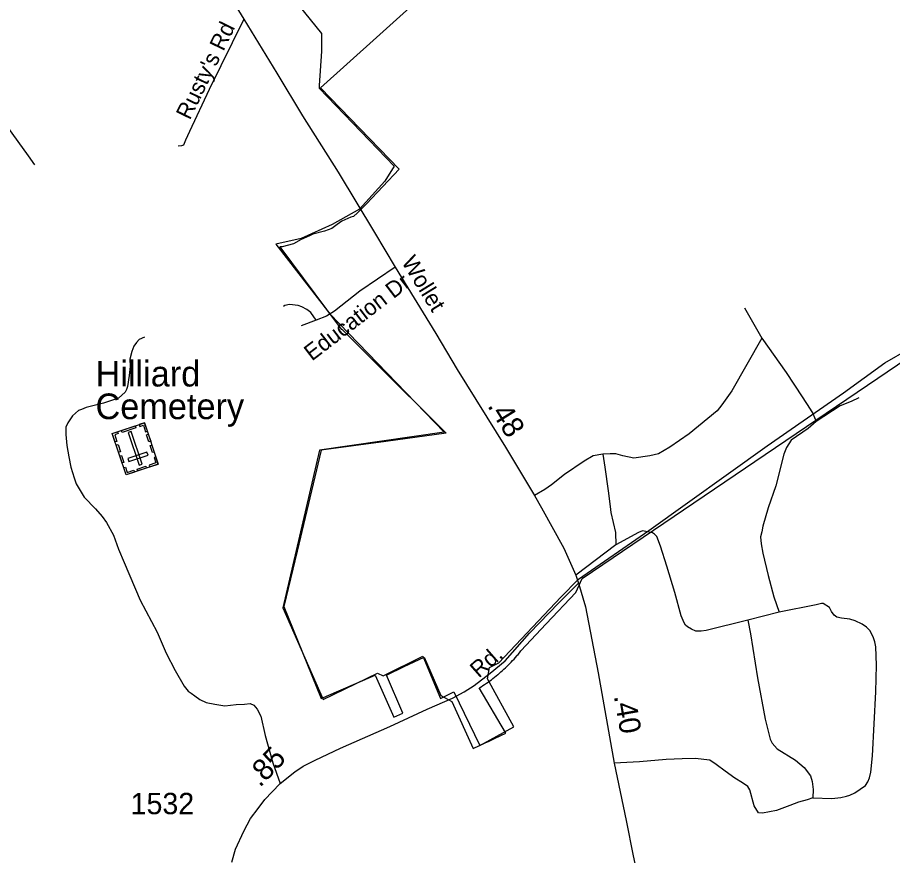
# Model space of a CAD drawing. Extents: x 2220236 to 2384410, y 720751 to 894131.
# Drawn here: x 2329681 to 2334801, y 836885 to 841788 of the extents above; entities that cross this region are included whole.
import ezdxf

# ---------------------------------------------------------------- set-up
doc = ezdxf.new("R2010")
doc.units = 0
doc.layers.add('Default', color=7, linetype='Continuous')

msp = doc.modelspace()

# ---------------------------------------------------------------- linework, layer by layer
at = {"layer": 'Default'}
for p, q in [((2331193.5, 840462.7), (2331508.2, 840054.2)), ((2333935, 840089.3), (2334037.1, 839912.6)), ((2331428.3, 840017), (2331340.8, 839984)), ((2333183, 838702.3), (2332948.1, 838525.9)), ((2334138.3, 838308.2), (2333954.9, 838262.1))]:
    msp.add_line(p, q, dxfattribs=at)
for points in [[(2330064.7, 843103), (2330124.8, 843045.9), (2330248.2, 842923.4), (2330321.6, 842843.9), (2330380.7, 842774.5), (2330438.8, 842697), (2330498, 842605.2), (2331004.6, 841778.9), (2331198.3, 841462.6), (2331349.2, 841213.7), (2331557.2, 840883.2), (2331770.3, 840530.2), (2331890.6, 840328.3), (2332128.1, 839938.6), (2332254.5, 839728.4), (2332535.9, 839273.5), (2332707.2, 838991.9), (2332747.9, 838918.4), (2332878.6, 838683.1), (2332948.1, 838525.9), (2332963.2, 838478.8)], [(2330064.7, 843103), (2330124.8, 843045.9), (2330248.2, 842923.4), (2330321.6, 842843.9), (2330380.7, 842774.5), (2330438.8, 842697), (2330498, 842605.2), (2331004.6, 841778.9), (2331198.3, 841462.6), (2331349.2, 841213.7), (2331557.2, 840883.2), (2331770.3, 840530.2), (2331890.6, 840328.3), (2332128.1, 839938.6), (2332254.5, 839728.4), (2332535.9, 839273.5), (2332707.2, 838991.9), (2332747.9, 838918.4), (2332878.6, 838683.1), (2332948.1, 838525.9), (2332963.2, 838478.8)], [(2334275.1, 842714.3), (2333006.2, 842543.9), (2332693.1, 842505.5), (2332374.5, 842472.5), (2332031.8, 842276.8), (2331785.8, 842148.5), (2331466, 842068.6), (2331062.3, 842189), (2331459.4, 841695.2), (2331459.9, 841592.3), (2331446.2, 841390.1), (2331446, 841375.2), (2331885.6, 840919), (2331830.7, 840831), (2331682.4, 840666.1), (2331523.1, 840578.1), (2331341.8, 840495.7), (2331193.5, 840462.7)], [(2329075.8, 841921.7), (2329147.2, 841827.8), (2329381.6, 841487.1), (2329556, 841236.2), (2329682.4, 841062.7), (2329743.5, 840979.1), (2329780.2, 840926)], [(2331976.8, 841847.2), (2331781.5, 841670.9), (2331454.5, 841375.9), (2331915, 840901.2), (2331723, 840697.9), (2331678.5, 840653.1), (2331670.2, 840646.1), (2331646.5, 840624.6), (2331631.8, 840619.4), (2331579.5, 840596.4), (2331551, 840576.6), (2331519.8, 840553.1), (2331477.8, 840538.8), (2331410, 840520.7), (2331388.8, 840510.8), (2331341.2, 840488.9), (2331296, 840464.3), (2331228.8, 840447.4), (2331216.5, 840446.2), (2331488.5, 840079.6), (2331574.2, 839963.9), (2331578.8, 839965.4), (2331709.5, 839834.2), (2331765.5, 839778.1), (2332188.5, 839355.2), (2331835.5, 839307.9), (2331458, 839257.3), (2331317, 838666.4), (2331239.5, 838342), (2331458.2, 837802.9), (2331560.8, 837847.8), (2331660.5, 837891.5), (2331773, 837940.8), (2331882.8, 837694.2), (2331935.5, 837718.3), (2331840.2, 837940.8), (2331943.2, 837989.8), (2332060.5, 838045.5), (2332159, 837820.3), (2332223.5, 837785.9), (2332348, 837511.2), (2332384, 837527.9), (2332435, 837551.6), (2332437.2, 837552.6), (2332476.2, 837570.7), (2332538.8, 837599.7), (2332536, 837604.6), (2332382.5, 837865), (2332384.2, 837866.1), (2332394.5, 837872.5), (2332404.5, 837878.9), (2332414.5, 837885.6), (2332424.5, 837892.3), (2332434.2, 837899.2), (2332436.8, 837901), (2332444, 837906.2), (2332453.8, 837913.3), (2332463.2, 837920.6), (2332472.8, 837927.9), (2332482.2, 837935.4), (2332491.5, 837943.1), (2332492.8, 837944.1), (2332500.5, 837950.8), (2332509.8, 837958.7), (2332518.5, 837966.6), (2332527.5, 837974.8), (2332536.2, 837982.9), (2332545, 837991.2), (2332553.5, 837999.7), (2332561.8, 838008.2), (2332570.2, 838016.9), (2332578.2, 838025.6), (2332586.5, 838034.5), (2332594.5, 838043.5), (2332602.2, 838052.6), (2332603.8, 838054.4), (2332610, 838061.7), (2332617.8, 838071), (2332626, 838081.4), (2332775.2, 838240.2), (2332947.8, 838423.9), (2332985.8, 838505.2), (2335308.5, 840079.6)], [(2331976.8, 841847.2), (2331781.5, 841670.9), (2331454.5, 841375.9), (2331915, 840901.2), (2331723, 840697.9), (2331678.5, 840653.1), (2331670.2, 840646.1), (2331646.5, 840624.6), (2331631.8, 840619.4), (2331579.5, 840596.4), (2331551, 840576.6), (2331519.8, 840553.1), (2331477.8, 840538.8), (2331410, 840520.7), (2331388.8, 840510.8), (2331341.2, 840488.9), (2331296, 840464.3), (2331228.8, 840447.4), (2331216.5, 840446.2), (2331488.5, 840079.6), (2331574.2, 839963.9), (2331578.8, 839965.4), (2331709.5, 839834.2), (2331765.5, 839778.1), (2332188.5, 839355.2), (2331835.5, 839307.9), (2331458, 839257.3), (2331317, 838666.4), (2331239.5, 838342), (2331458.2, 837802.9), (2331560.8, 837847.8), (2331660.5, 837891.5), (2331773, 837940.8), (2331882.8, 837694.2), (2331935.5, 837718.3), (2331840.2, 837940.8), (2331943.2, 837989.8), (2332060.5, 838045.5), (2332159, 837820.3), (2332223.5, 837785.9), (2332348, 837511.2), (2332384, 837527.9), (2332435, 837551.6), (2332437.2, 837552.6), (2332476.2, 837570.7), (2332538.8, 837599.7), (2332536, 837604.6), (2332382.5, 837865), (2332384.2, 837866.1), (2332394.5, 837872.5), (2332404.5, 837878.9), (2332414.5, 837885.6), (2332424.5, 837892.3), (2332434.2, 837899.2), (2332436.8, 837901), (2332444, 837906.2), (2332453.8, 837913.3), (2332463.2, 837920.6), (2332472.8, 837927.9), (2332482.2, 837935.4), (2332491.5, 837943.1), (2332492.8, 837944.1), (2332500.5, 837950.8), (2332509.8, 837958.7), (2332518.5, 837966.6), (2332527.5, 837974.8), (2332536.2, 837982.9), (2332545, 837991.2), (2332553.5, 837999.7), (2332561.8, 838008.2), (2332570.2, 838016.9), (2332578.2, 838025.6), (2332586.5, 838034.5), (2332594.5, 838043.5), (2332602.2, 838052.6), (2332603.8, 838054.4), (2332610, 838061.7), (2332617.8, 838071), (2332626, 838081.4), (2332775.2, 838240.2), (2332947.8, 838423.9), (2332985.8, 838505.2), (2335308.5, 840079.6)], [(2331976.8, 841847.2), (2331781.5, 841670.9), (2331454.5, 841375.9), (2331915, 840901.2), (2331723, 840697.9), (2331678.5, 840653.1), (2331670.2, 840646.1), (2331646.5, 840624.6), (2331631.8, 840619.4), (2331579.5, 840596.4), (2331551, 840576.6), (2331519.8, 840553.1), (2331477.8, 840538.8), (2331410, 840520.7), (2331388.8, 840510.8), (2331341.2, 840488.9), (2331296, 840464.3), (2331228.8, 840447.4), (2331216.5, 840446.2), (2331488.5, 840079.6), (2331574.2, 839963.9), (2331578.8, 839965.4), (2331709.5, 839834.2), (2331765.5, 839778.1), (2332188.5, 839355.2), (2331835.5, 839307.9), (2331458, 839257.3), (2331317, 838666.4), (2331239.5, 838342), (2331458.2, 837802.9), (2331560.8, 837847.8), (2331660.5, 837891.5), (2331773, 837940.8), (2331882.8, 837694.2), (2331935.5, 837718.3), (2331840.2, 837940.8), (2331943.2, 837989.8), (2332060.5, 838045.5), (2332159, 837820.3), (2332223.5, 837785.9), (2332348, 837511.2), (2332384, 837527.9), (2332435, 837551.6), (2332437.2, 837552.6), (2332476.2, 837570.7), (2332538.8, 837599.7), (2332536, 837604.6), (2332382.5, 837865), (2332384.2, 837866.1), (2332394.5, 837872.5), (2332404.5, 837878.9), (2332414.5, 837885.6), (2332424.5, 837892.3), (2332434.2, 837899.2), (2332436.8, 837901), (2332444, 837906.2), (2332453.8, 837913.3), (2332463.2, 837920.6), (2332472.8, 837927.9), (2332482.2, 837935.4), (2332491.5, 837943.1), (2332492.8, 837944.1), (2332500.5, 837950.8), (2332509.8, 837958.7), (2332518.5, 837966.6), (2332527.5, 837974.8), (2332536.2, 837982.9), (2332545, 837991.2), (2332553.5, 837999.7), (2332561.8, 838008.2), (2332570.2, 838016.9), (2332578.2, 838025.6), (2332586.5, 838034.5), (2332594.5, 838043.5), (2332602.2, 838052.6), (2332603.8, 838054.4), (2332610, 838061.7), (2332617.8, 838071), (2332626, 838081.4), (2332775.2, 838240.2), (2332947.8, 838423.9), (2332985.8, 838505.2), (2335308.5, 840079.6)], [(2331004.6, 841778.9), (2330801.9, 841367.7), (2330686.6, 841121.9), (2330664.1, 841070.9), (2330656, 841050.5), (2330651.6, 841042.2), (2330641.6, 841038), (2330621.7, 841036)], [(2331890.6, 840328.3), (2331683.6, 840187.5), (2331535.7, 840070), (2331490.1, 840041.5), (2331428.3, 840017)], [(2331428.3, 840017), (2331397.8, 840062.6), (2331373.6, 840080.4), (2331345.6, 840096.1), (2331323.5, 840103.8), (2331273.4, 840109.3), (2331245.5, 840103), (2331237.5, 840096.8)], [(2331508.2, 840054.2), (2332178.4, 839361.6), (2331447.8, 839257.1), (2331233.6, 838333.6), (2331469.8, 837797.6), (2331788.4, 837951.5), (2331821.3, 837935.1), (2332052.1, 838050.5), (2332156.4, 837803.1), (2332233.3, 837841.6), (2332387.1, 837528.3), (2332584.9, 837638.2), (2332431.1, 837918.6), (2332442.1, 837984.5), (2332497, 838012), (2332859.5, 838396.8), (2332963.9, 838501.3), (2333375.9, 838787.1), (2334068, 839281.8), (2334514.6, 839591.9), (2334756.3, 839767.8), (2334899.1, 839850.2)], [(2330423.7, 839918.3), (2330393.9, 839903.8), (2330378.2, 839885.8), (2330362.5, 839865.5), (2330350.8, 839833.4), (2330339.2, 839789.3), (2330339.8, 839745.4), (2330334.3, 839693.3), (2330324.9, 839629.3), (2330319.1, 839611.3), (2330311.3, 839595.1), (2330271.7, 839560.7), (2330231.9, 839546.3), (2330184.1, 839531.7), (2330082.5, 839506.7), (2330056.5, 839494.5), (2330038.6, 839488.1), (2330003, 839457.9), (2329975.5, 839417.5), (2329963.7, 839391.4), (2329964.1, 839347.4), (2329970.7, 839283.5), (2329981.4, 839217.7), (2329994.1, 839157.8), (2330012.9, 839094.1), (2330025.3, 839060.2), (2330072, 838980.7), (2330136.8, 838913.5), (2330177.2, 838868), (2330201.6, 838834.1), (2330242.3, 838758.8), (2330271.5, 838677.7), (2330306.1, 838600.2), (2330397.9, 838379.8), (2330498.4, 838191.6), (2330551.7, 838068.4), (2330602.7, 837966.8), (2330656.3, 837876.2), (2330680.6, 837846.3), (2330697.6, 837835.1), (2330718, 837818.8), (2330748.6, 837798.4), (2330785.3, 837780), (2330836.3, 837769.8), (2330893.4, 837759.6), (2330960.6, 837767.8), (2331009.6, 837769.8), (2331042.2, 837773.9), (2331064.6, 837763.7), (2331083, 837741.2), (2331105.4, 837700.4), (2331129.9, 837586.2), (2331174.7, 837427), (2331218.6, 837306.7)], [(2334037.1, 839912.6), (2333860.8, 839604.5), (2333801.8, 839521.8), (2333774.4, 839487.5), (2333612.1, 839351.6), (2333499, 839274.3), (2333431.5, 839235.6), (2333381.6, 839222.9), (2333287.7, 839209.9), (2333223.7, 839223.1), (2333181.4, 839234.5), (2333149.6, 839236), (2333105.6, 839233.6)], [(2334037.1, 839912.6), (2334179.4, 839710.3), (2334273.2, 839569.5), (2334320.1, 839496), (2334334.3, 839470.4), (2334354.8, 839424.6)], [(2334605, 839563.5), (2334559.3, 839541), (2334495.7, 839516.2), (2334354.8, 839424.6)], [(2334354.8, 839424.6), (2334307.4, 839384), (2334208.2, 839314.7), (2334180.7, 839272.4), (2334165.2, 839232.3), (2334117.5, 839047.7), (2334072.9, 838919.2), (2334042.3, 838810.9), (2334036.7, 838778.9), (2334029.1, 838748.8), (2334033.5, 838708.9), (2334042.2, 838653.1), (2334073.7, 838523.5), (2334107.3, 838397.8), (2334138.3, 838308.2)], [(2333105.6, 839233.6), (2333049.7, 839222.9), (2332996.1, 839192.3), (2332881, 839115), (2332805.9, 839054.1), (2332766.2, 839025.7), (2332707.2, 838991.9)], [(2333105.6, 839233.6), (2333118.6, 839157.7), (2333138.1, 839018.1), (2333148.1, 838927.5), (2333153.3, 838892.6), (2333179.5, 838773.9), (2333183, 838702.3)], [(2333954.9, 838262.1), (2333711.7, 838201.1), (2333681.9, 838196.9), (2333649.8, 838198.4), (2333625.8, 838208.2), (2333601.6, 838221.9), (2333589.4, 838231.8), (2333581.3, 838245.6), (2333564.7, 838287.4), (2333527.2, 838422.9), (2333481.2, 838578.3), (2333444, 838695.8), (2333421.3, 838751.5), (2333409.1, 838765.4), (2333397, 838773.1), (2333377, 838776.9), (2333338.3, 838784.3), (2333313.9, 838773.9), (2333183, 838702.3)], [(2330935.2, 836845.6), (2330957.6, 836921.1), (2331004.5, 837027.2), (2331045.3, 837100.6), (2331090.1, 837159.8), (2331128.9, 837212.8), (2331171.7, 837257.7), (2331218.6, 837306.7), (2331303.2, 837374), (2331352.1, 837406.6), (2331423.5, 837443.4), (2331571.3, 837512.7), (2331859.7, 837640.5), (2332078, 837740.7), (2332226.8, 837806), (2332294.1, 837842.7), (2332353.2, 837879.5), (2332446.8, 837951.6), (2332534, 838023.2), (2332677, 838185.5), (2332848, 838363.6), (2332963.2, 838478.8)], [(2330935.2, 836845.6), (2330957.6, 836921.1), (2331004.5, 837027.2), (2331045.3, 837100.6), (2331090.1, 837159.8), (2331128.9, 837212.8), (2331171.7, 837257.7), (2331218.6, 837306.7), (2331303.2, 837374), (2331352.1, 837406.6), (2331423.5, 837443.4), (2331571.3, 837512.7), (2331859.7, 837640.5), (2332078, 837740.7), (2332226.8, 837806), (2332294.1, 837842.7), (2332353.2, 837879.5), (2332446.8, 837951.6), (2332534, 838023.2), (2332677, 838185.5), (2332848, 838363.6), (2332963.2, 838478.8)], [(2332963.2, 838478.8), (2333004.5, 838339.7), (2333078.3, 837953.3), (2333171.7, 837424.4), (2333243.2, 837089.2), (2333283.3, 836883.2), (2333381, 836432.8)], [(2332963.2, 838478.8), (2333004.5, 838339.7), (2333078.3, 837953.3), (2333171.7, 837424.4), (2333243.2, 837089.2), (2333283.3, 836883.2), (2333381, 836432.8)], [(2334335.4, 837223), (2334445.4, 837218.3), (2334499.2, 837224.9), (2334531.1, 837231.4), (2334551.1, 837237.6), (2334580.9, 837251.8), (2334642.4, 837294.6), (2334656.1, 837316.7), (2334665.8, 837338.9), (2334673.4, 837373.1), (2334684.4, 837467.2), (2334703.8, 837843.1), (2334707.8, 837999.2), (2334702.7, 838105.2), (2334698.3, 838135), (2334689.9, 838158.9), (2334669.5, 838198.7), (2334649.2, 838220.5), (2334623, 838238.2), (2334582.8, 838257.6), (2334550.8, 838267.3), (2334502.6, 838272.7), (2334474.5, 838278.4), (2334460.4, 838290.2), (2334444.1, 838311.9), (2334431.9, 838335.8), (2334395.6, 838359.4), (2334385.6, 838359.2), (2334353.7, 838350.8), (2334138.3, 838308.2)], [(2333954.9, 838262.1), (2333969.8, 838182.3), (2334011, 837924.8), (2334055.9, 837683.4), (2334085.3, 837565.9), (2334097.6, 837542), (2334126, 837508.4), (2334232.8, 837441.7), (2334285.1, 837400.2), (2334321.8, 837350.7), (2334330.2, 837316.8), (2334336.8, 837271.1), (2334335.4, 837223)], [(2334335.4, 837223), (2334301.5, 837210.6), (2334251.7, 837196), (2334200, 837177.4), (2334122.5, 837148.5), (2334040.5, 837132.8), (2334016.1, 837134.6), (2333991.7, 837174.7), (2333967.2, 837269), (2333955, 837288.2), (2333923.6, 837309.2), (2333878.3, 837337.1), (2333822.4, 837379), (2333770.1, 837417.4), (2333731.7, 837441.8), (2333696.8, 837447.1), (2333648, 837452.3), (2333571.2, 837450.6), (2333477, 837447.1), (2333320, 837433.1), (2333171.7, 837424.4)]]:
    msp.add_lwpolyline(points, dxfattribs=at)
for points in [[(2330505, 839175.3), (2330316.2, 839112.3), (2330235.6, 839353.8), (2330424.4, 839416.8)], [(2330373.5, 839387.8), (2330293, 839360.9), (2330289.4, 839371.7), (2330369.9, 839398.6)], [(2330393.1, 839406.3), (2330396.7, 839395.4), (2330417.6, 839402.4), (2330430.3, 839364), (2330440.9, 839367.6), (2330424.5, 839416.8)], [(2330267, 839364.3), (2330270.6, 839353.4), (2330249.8, 839346.4), (2330262.6, 839308.1), (2330252, 839304.6), (2330235.6, 839353.8)], [(2330392.3, 839168.6), (2330410, 839174.5), (2330345.8, 839366.8), (2330328.1, 839360.9)], [(2330446.6, 839350.5), (2330460.3, 839309.4), (2330449.5, 839305.8), (2330435.8, 839346.9)], [(2330269.2, 839288.9), (2330282.9, 839247.8), (2330272.1, 839244.2), (2330258.4, 839285.3)], [(2330467.8, 839286.7), (2330481.6, 839245.6), (2330470.8, 839242), (2330457, 839283.1)], [(2330290.1, 839226.3), (2330303.8, 839185.2), (2330293, 839181.6), (2330279.3, 839222.7)], [(2330444.8, 839226.9), (2330438.8, 839244.6), (2330327.2, 839207.4), (2330333.1, 839189.7)], [(2330491.3, 839216.4), (2330480.5, 839212.8), (2330490.7, 839182.2), (2330452.2, 839169.4), (2330455.8, 839158.9), (2330505, 839175.3)], [(2330302.4, 839153.4), (2330313.1, 839157), (2330323.3, 839126.4), (2330361.8, 839139.3), (2330365.3, 839128.7), (2330316.1, 839112.3)], [(2330434.7, 839151.9), (2330385.6, 839135.5), (2330382, 839146.3), (2330431.1, 839162.7)]]:
    msp.add_lwpolyline(points, close=True, dxfattribs=at)

# ---------------------------------------------------------------- texts
for s, height, rotation, p in [("Rusty's Rd", 95, 64.0252, (2330689.5, 841184.1)), ('Wollet', 95, 301.5764, (2331925, 840358.3)), ('Education Dr', 95, 37.4192, (2331403.8, 839775.1)), ('.48', 125, 301.8223, (2332428.1, 839516.6)), ('Rd.', 95, 41.1955, (2332380.3, 837919.7)), ('.40', 125, 280.0072, (2333170, 837818)), ('.85', 125, 46.3501, (2331099.5, 837279.2))]:
    msp.add_text(s, height=height, rotation=rotation, dxfattribs=at).set_placement(p)
for s, height, p in [('Hilliard', 150, (2330137.6, 839629.2)), ('Cemetery', 150, (2330137.6, 839438.2)), ('1532', 125, (2330343.1, 837126.4))]:
    msp.add_text(s, height=height, dxfattribs=at).set_placement(p)

doc.saveas('drawing.dxf')
